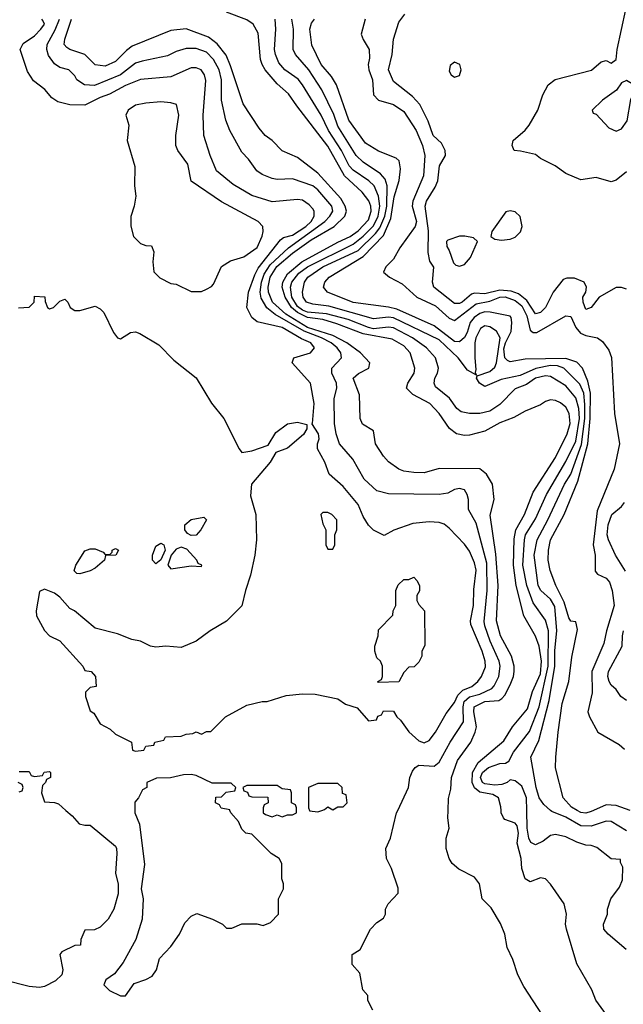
# Model space of a CAD drawing. Header units: inches. Extents: x 1793402 to 1900366, y 320852 to 470679.
# Tile 307 of 604: x 1861912 to 1864298, y 409233 to 413128. Entities that reach past the tile are written whole.
import ezdxf

# ---------------------------------------------------------------- set-up
doc = ezdxf.new("R2010")
doc.units = ezdxf.units.IN
doc.header["$MEASUREMENT"] = 0
doc.layers.add('B8460', color=7, linetype='Continuous')
doc.layers.add('B8461', color=7, linetype='Continuous')

msp = doc.modelspace()

# ---------------------------------------------------------------- linework, layer by layer
at = {"layer": 'B8460', "color": 4}
for points, elevation in [([(1862094.5, 410000), (1862118.8, 409978.8), (1862146.4, 409946.4), (1862170, 409941), (1862190, 409942), (1862290, 409858), (1862294.8, 409850), (1862296, 409830), (1862291.3, 409750), (1862301, 409710), (1862301, 409670), (1862284.7, 409610), (1862262, 409570), (1862230, 409538), (1862207.3, 409527.3), (1862170, 409526), (1862154, 409490), (1862152.7, 409467.3), (1862130, 409466), (1862078.8, 409441.2), (1862071, 409430), (1862082.8, 409370), (1862078, 409350), (1862053.7, 409326.3), (1862010, 409304), (1861990, 409299), (1861950, 409304), (1861850, 409328)], 268), ([(1862367.3, 410000), (1862367.3, 409990), (1862385.2, 409945.2), (1862405.8, 409785.8), (1862392.7, 409690), (1862400.4, 409650), (1862395.5, 409570), (1862370.5, 409489.5), (1862321, 409399), (1862286.8, 409353.2), (1862252, 409330), (1862244.7, 409310), (1862267.1, 409287.1), (1862310, 409266), (1862330, 409266), (1862364.7, 409315.3), (1862410, 409331), (1862435.1, 409344.9), (1862453.2, 409370), (1862465.2, 409414.8), (1862510, 409462), (1862544, 409510), (1862565.2, 409554.8), (1862590, 409582), (1862611.6, 409591.6), (1862674, 409570), (1862714, 409550), (1862730, 409534), (1862750, 409534), (1862790, 409551.3), (1862848.9, 409551.1), (1862874.6, 409545.4), (1862903.1, 409556.9), (1862935.3, 409590), (1862935.3, 409650), (1862955.3, 409690), (1862955.3, 409710), (1862948, 409730), (1862948, 409790), (1862938, 409810), (1862906, 409830), (1862830, 409906), (1862806, 409910), (1862790, 409926), (1862776.4, 409956.4), (1862746, 409990), (1862742.7, 410000)], 272), ([(1862874, 410000), (1862874, 409990), (1862883.6, 409983.6), (1862910, 409974), (1862930, 409982), (1862950, 409974), (1862970, 409982), (1862990, 409982), (1863006, 409990), (1863006, 410000)], 272), ([(1863057.3, 410000), (1863058, 409998), (1863090, 409994), (1863106.5, 410000)], 272), ([(1863308, 409210), (1863288.4, 409248.4), (1863287.3, 409267.3), (1863268, 409290), (1863256.4, 409356.4), (1863226, 409390), (1863226, 409430), (1863258, 409450), (1863298, 409530), (1863323.1, 409556.9), (1863350, 409574), (1863358, 409590), (1863358, 409610), (1863368, 409630), (1863407.3, 409672.7), (1863407.3, 409692.7), (1863382, 409770), (1863361.2, 409810), (1863359, 409850), (1863377.2, 409890), (1863401.2, 409990), (1863406, 410000)], 268), ([(1863978, 409190), (1863903.9, 409303.9), (1863880.9, 409350), (1863861.2, 409410), (1863838, 409458), (1863829.5, 409510.5), (1863812.9, 409552.9), (1863774.9, 409614.9), (1863739.3, 409650), (1863729.5, 409710), (1863710, 409735.6), (1863647.9, 409767.9), (1863621.2, 409790), (1863609, 409810), (1863597.2, 409850), (1863597.2, 409890), (1863609, 409930), (1863604, 409970), (1863605.2, 410000)], 264), ([(1864298.6, 409098.6), (1864189.2, 409250), (1864173.2, 409290), (1864113.6, 409393.6), (1864073.2, 409530), (1864069.2, 409550), (1864073.2, 409590), (1864064, 409630), (1864010, 409708.7), (1863990, 409729), (1863970, 409733.2), (1863930, 409717.2), (1863910, 409729.2), (1863896.9, 409770), (1863894.5, 409810), (1863878.4, 409870), (1863883.5, 409910), (1863878.5, 409938.5), (1863869.8, 409949.8), (1863830, 409963.9), (1863823.5, 409970), (1863815.1, 409990), (1863814.7, 410000)], 256), ([(1864309.4, 409449.4), (1864237.2, 409510), (1864221.2, 409530), (1864219, 409550), (1864235.3, 409590), (1864235.3, 409610), (1864248.7, 409650), (1864283.1, 409696.9), (1864294.6, 409725.4), (1864295.3, 409775.3), (1864286, 409794), (1864286, 409806), (1864250, 409808.7), (1864192.9, 409852.9), (1864170, 409861.2), (1864150, 409862.7), (1864114.2, 409874.2), (1864070, 409896), (1864030, 409905.2), (1864010, 409901.2), (1863981.4, 409878.6), (1863950, 409864), (1863932.5, 409872.5), (1863924.7, 409890), (1863918, 409930), (1863916, 410000)], 252), ([(1864310, 409919.6), (1864250, 409956.2), (1864230, 409957.6), (1864170, 409937.3), (1864130, 409939.2), (1864070, 409973.7), (1864015.4, 409995.4), (1864010.1, 410000)], 248), ([(1864180.3, 410000), (1864170, 409995.4), (1864150, 409989.7), (1864130, 409991.1), (1864115.4, 410000)], 244)]:
    msp.add_lwpolyline(points, dxfattribs=dict(at, elevation=elevation))
at = {"layer": 'B8461', "color": 4}
for points, elevation in [([(1864310, 412526.6), (1864270, 412493.2), (1864250, 412486), (1864190, 412503.7), (1864130, 412494), (1864070, 412519), (1864028, 412550), (1863970, 412579), (1863950, 412594), (1863891.6, 412608.4), (1863866, 412610), (1863858, 412630), (1863862, 412650), (1863910, 412690.8), (1863926, 412710), (1863959.3, 412770), (1863979.3, 412830), (1864000.9, 412870), (1864028.9, 412891.1), (1864171.8, 412928.2), (1864210, 412960.7), (1864230, 412966.8), (1864250, 412956), (1864269.2, 412970.8), (1864273, 413010), (1864307.9, 413167.9)], 228), ([(1861907.7, 411987.7), (1861950, 411991.3), (1861968.7, 412010), (1861970, 412034), (1862011.1, 412031.1), (1862012.7, 412012.7), (1862022, 411990), (1862030, 411984.7), (1862046, 411990), (1862070, 412014), (1862090, 412022), (1862102, 412010), (1862112, 411990), (1862130, 411978), (1862150, 411978), (1862210, 411994.8), (1862230, 411984.7), (1862244.7, 411970), (1862282.8, 411890), (1862298, 411870), (1862310, 411866), (1862350, 411890.8), (1862370, 411893.4), (1862386.7, 411886.7), (1862462, 411842), (1862521.1, 411781.1), (1862610, 411710.8), (1862670, 411611), (1862719.1, 411550), (1862778.8, 411430), (1862790, 411416), (1862830, 411422), (1862894.7, 411445.3), (1862925, 411495), (1862970, 411529.3), (1863010, 411536.1), (1863046.4, 411526.4), (1863046.4, 411510), (1863033.5, 411486.5), (1862970, 411432.8), (1862924.2, 411415.8), (1862902, 411378), (1862828.2, 411290), (1862824.1, 411244.1), (1862845.5, 411170), (1862847.7, 411070), (1862840.7, 411010), (1862824, 410930), (1862804, 410870), (1862790.4, 410809.6), (1862730, 410749.2), (1862664.7, 410710), (1862610, 410669), (1862550, 410644), (1862490, 410649.2), (1862450, 410645.2), (1862429.4, 410649.4), (1862390, 410669.2), (1862355.5, 410675.5), (1862298.6, 410698.6), (1862210, 410721.2), (1862128, 410790), (1862110, 410799), (1862070, 410844), (1862050, 410859), (1862010, 410875.3), (1861990, 410866), (1861977.3, 410790), (1861978.8, 410770), (1862010, 410711.3), (1862030, 410691), (1862070.7, 410670.7), (1862162, 410570), (1862170, 410554), (1862194, 410550), (1862212, 410530), (1862214, 410490), (1862190, 410486), (1862172.7, 410467.3), (1862172, 410450), (1862190, 410394), (1862204.7, 410384.7), (1862230, 410342), (1862270, 410322), (1862290, 410302), (1862354, 410270), (1862358, 410238), (1862370, 410234), (1862402, 410238), (1862410, 410254), (1862442, 410258), (1862446, 410270), (1862482, 410278), (1862488.9, 410291.1), (1862550, 410294), (1862570, 410302), (1862596.4, 410303.6), (1862610, 410311.3), (1862630, 410302), (1862650, 410312), (1862667.3, 410312.7), (1862726, 410370), (1862810, 410416), (1862870, 410431), (1862890, 410431), (1862965.6, 410454.4), (1863030, 410461), (1863079.8, 410459.8), (1863170, 410442), (1863199.8, 410419.8), (1863246, 410406), (1863290, 410354), (1863322, 410358), (1863327.3, 410372.7), (1863342, 410378), (1863350, 410394), (1863390, 410392), (1863402, 410370), (1863416.8, 410356.8), (1863450, 410310.8), (1863490, 410274.8), (1863510, 410267.3), (1863530, 410276), (1863555.1, 410310), (1863597.2, 410382.8), (1863630, 410427.3), (1863643.5, 410456.5), (1863663.8, 410476.2), (1863699.3, 410490), (1863722.7, 410510), (1863737, 410530), (1863752.4, 410567.6), (1863751.2, 410590), (1863739.7, 410630), (1863695.3, 410735.3), (1863693.6, 410750), (1863705.6, 410810), (1863706.5, 410873.5), (1863715.8, 410950), (1863710, 410979), (1863690, 411025.2), (1863670, 411053.2), (1863610, 411116), (1863590, 411132.3), (1863570, 411139.5), (1863530, 411142), (1863465.5, 411134.5), (1863391.1, 411108.9), (1863352, 411088), (1863310, 411108.7), (1863290, 411128.7), (1863270, 411162), (1863249.7, 411209.7), (1863190, 411280.9), (1863135.1, 411330), (1863117.7, 411377.7), (1863089.5, 411430), (1863089.4, 411450), (1863096.2, 411470), (1863093.6, 411490), (1863066, 411530), (1863068.9, 411531.1), (1863075.6, 411610), (1863061.2, 411690), (1862989.2, 411770), (1862995.3, 411790), (1863062, 411810), (1863077.2, 411830), (1863062.7, 411850), (1863026, 411866), (1862950, 411909.6), (1862850, 411933.2), (1862830, 411949.2), (1862810, 411988.7), (1862816.3, 412050), (1862841, 412119), (1862855.1, 412144.9), (1862942.5, 412257.5), (1862954, 412266), (1862990, 412276), (1863042.4, 412310), (1863064, 412330), (1863075.4, 412350), (1863075.6, 412370), (1863070, 412379.3), (1863055.8, 412395.8), (1863030, 412413.3), (1863010, 412416.3), (1862910, 412407.8), (1862830, 412431.8), (1862755.3, 412475.3), (1862689.6, 412529.6), (1862664.5, 412590), (1862639.5, 412670), (1862637.6, 412750), (1862647.7, 412887.7), (1862642.9, 412910), (1862629, 412930), (1862610, 412937.6), (1862590, 412936.9), (1862510, 412901.6), (1862390, 412891.8), (1862330, 412867.6), (1862267.1, 412832.9), (1862230, 412819.8), (1862169.6, 412789.6), (1862110, 412791.6), (1862062.7, 412802.7), (1862038.7, 412818.7), (1862011.2, 412851.2), (1861966.5, 412886.5), (1861943.3, 412923.3), (1861914.5, 413010), (1861926, 413034), (1861970, 413064.4), (1861995.6, 413090), (1862009.4, 413110), (1862004.1, 413124.1), (1861999, 413130)], 272), ([(1863406, 410000), (1863449.3, 410090), (1863454, 410130), (1863464.1, 410155.9), (1863475.3, 410170), (1863490, 410178.8), (1863550, 410175.5), (1863570, 410190.7), (1863613.6, 410270), (1863666.3, 410350), (1863664.2, 410410), (1863668.8, 410431.2), (1863690, 410449.2), (1863730, 410459.8), (1863777.7, 410482.3), (1863787.7, 410492.3), (1863805.4, 410530), (1863811.1, 410570), (1863807.1, 410590), (1863770.9, 410670), (1863749.8, 410729.8), (1863747.9, 410747.9), (1863759.8, 410870), (1863758.2, 410978.2), (1863715.6, 411135.6), (1863685.2, 411190), (1863685.2, 411230), (1863681.2, 411250), (1863670, 411268.7), (1863650, 411273.2), (1863630, 411269), (1863604.5, 411255.5), (1863570, 411249.3), (1863370, 411252), (1863323.9, 411263.9), (1863273.2, 411310), (1863229, 411390), (1863176.2, 411450), (1863162.4, 411490), (1863156.2, 411530), (1863154.5, 411630), (1863166, 411670), (1863163.5, 411690), (1863145.6, 411730), (1863146, 411750), (1863183.7, 411790), (1863181.6, 411810), (1863166.3, 411830), (1863142.4, 411850), (1863105.1, 411870), (1863035.7, 411895.7), (1862921.5, 411961.5), (1862888.5, 411988.5), (1862866.9, 412026.9), (1862862.9, 412050), (1862867.4, 412090), (1862878.3, 412121.7), (1862901.4, 412158.6), (1862974.8, 412225.2), (1863117.4, 412330), (1863138, 412350), (1863149.7, 412370), (1863146.3, 412390), (1863090, 412454.5), (1863070, 412471.2), (1862990, 412498), (1862930, 412495.1), (1862910, 412499.5), (1862870, 412516), (1862849.3, 412530), (1862816.6, 412576.6), (1862790, 412604), (1862742, 412690), (1862727, 412730), (1862709.7, 412809.7), (1862709.7, 412889.7), (1862700.4, 412930), (1862677.4, 412970), (1862650, 412999.6), (1862610, 413013.6), (1862570, 413014.5), (1862530, 413002), (1862495.6, 412984.4), (1862395.8, 412964.2), (1862370, 412955.6), (1862310, 412909.8), (1862207.2, 412867.2), (1862168, 412870), (1862138, 412890), (1862130, 412906), (1862106, 412930), (1862070, 412939), (1862050, 412952.7), (1862026.3, 412986.3), (1862019.6, 413010), (1862020.5, 413030), (1862052.2, 413087.8), (1862068.7, 413130)], 268), ([(1863605.2, 410000), (1863607, 410047), (1863615.4, 410084.6), (1863618.3, 410130), (1863642.2, 410197.8), (1863695.4, 410270), (1863712.8, 410310), (1863718, 410330), (1863707.3, 410390), (1863708.2, 410410), (1863750, 410430.2), (1863805.6, 410434.4), (1863817.8, 410442.2), (1863830, 410455.5), (1863850, 410496.3), (1863863.1, 410530), (1863865.7, 410550), (1863865.7, 410570), (1863855.4, 410610), (1863812.3, 410690), (1863796.9, 410750), (1863803.1, 410890), (1863793.8, 411013.8), (1863771.5, 411168.5), (1863787.3, 411230), (1863781.2, 411290), (1863757.2, 411330), (1863730, 411351.6), (1863570, 411352.6), (1863510, 411335.6), (1863470, 411337), (1863430, 411342), (1863410, 411349.4), (1863370, 411379.3), (1863350, 411401.2), (1863318, 411450), (1863310, 411502), (1863267.5, 411527.5), (1863257.2, 411550), (1863255.5, 411644.5), (1863229.6, 411710), (1863251.2, 411728.8), (1863292.3, 411750), (1863296, 411770), (1863258.4, 411810), (1863205.4, 411850), (1863150, 411878.5), (1863050, 411910.4), (1862963.4, 411963.4), (1862910.7, 412010), (1862895.2, 412050), (1862893.6, 412070), (1862901.6, 412110), (1862928.3, 412151.7), (1862990, 412203.7), (1863063.5, 412256.5), (1863154.3, 412310), (1863196.9, 412350), (1863203.1, 412370), (1863198.5, 412390), (1863181, 412421), (1863090, 412520.5), (1863010, 412582.4), (1862949.7, 412609.7), (1862910, 412649.6), (1862882.7, 412670), (1862858.3, 412698.3), (1862795.4, 412795.4), (1862745.7, 412945.7), (1862727.7, 412987.7), (1862692.9, 413032.9), (1862658.4, 413058.4), (1862570, 413091.2), (1862510, 413085.6), (1862356.7, 413023.3), (1862333.6, 413006.4), (1862290, 412962), (1862250, 412943.6), (1862210, 412949.6), (1862169.7, 412989.7), (1862109.8, 413009.8), (1862097.7, 413017.7), (1862087.8, 413030), (1862090, 413051), (1862116.9, 413130)], 264), ([(1863814.7, 410000), (1863814.2, 410014.2), (1863804.7, 410050), (1863782.6, 410062.6), (1863730, 410072.5), (1863709.3, 410089.3), (1863700.6, 410110), (1863701.8, 410150), (1863724.5, 410190), (1863825.3, 410274.7), (1863859.7, 410330), (1863918.6, 410401.4), (1863939.1, 410470), (1863970, 410540.7), (1863973.8, 410590), (1863965.4, 410650), (1863950, 410689.3), (1863905.1, 410770), (1863874, 410890), (1863863.4, 410970), (1863866.3, 411073.7), (1863873.3, 411110), (1863907.3, 411170), (1863941.6, 411258.4), (1864030, 411396.3), (1864076.3, 411490), (1864087.8, 411530), (1864084.2, 411570), (1864070, 411594.5), (1864050, 411612), (1864030, 411622), (1864010, 411623.7), (1863990, 411618), (1863970, 411603.7), (1863910, 411579.3), (1863865.5, 411554.5), (1863810, 411533.3), (1863750, 411500.5), (1863690, 411484.7), (1863670, 411483), (1863639, 411490), (1863611, 411511), (1863569.6, 411570), (1863533.6, 411610), (1863465.7, 411645.7), (1863440.9, 411670), (1863446.6, 411690), (1863471.6, 411730), (1863473.3, 411750), (1863455.6, 411810), (1863430, 411838), (1863384.5, 411864.5), (1863270, 411885.2), (1863165.3, 411925.3), (1863110, 411941.3), (1863050, 411949.9), (1863010, 411969), (1862986.2, 411990), (1862960.8, 412030), (1862949.9, 412070), (1862951.5, 412090), (1862970, 412122.7), (1863027.1, 412170), (1863170, 412248.4), (1863218, 412270), (1863250, 412292.4), (1863290, 412335.8), (1863301.6, 412370), (1863299.3, 412390), (1863291.4, 412411.4), (1863265.9, 412445.9), (1863195.6, 412510), (1863130, 412627.8), (1863006.9, 412786.9), (1862974.8, 412834.8), (1862930, 412873.6), (1862882.6, 412930), (1862869.7, 412950), (1862864, 412970), (1862853.9, 413073.9), (1862835.1, 413110), (1862810, 413127.3), (1862730, 413158)], 256), ([(1863916, 410000), (1863914.6, 410050), (1863896.1, 410096.1), (1863870, 410117.2), (1863850, 410121.2), (1863838.8, 410110), (1863817.3, 410102.7), (1863790, 410099.3), (1863750, 410104.5), (1863741.3, 410110), (1863732.8, 410130), (1863741.1, 410150), (1863764.5, 410170), (1863810, 410185.5), (1863832.7, 410187.3), (1863844.8, 410195.2), (1863863.6, 410230), (1863927.5, 410312.5), (1863965.7, 410410), (1864001.1, 410570), (1864002.4, 410710), (1863990, 410753.2), (1863941.6, 410821.6), (1863916.1, 410890), (1863900.3, 410970), (1863906.6, 411070), (1863911.1, 411090), (1863950, 411153), (1863993.7, 411250), (1864070, 411380.4), (1864110, 411460.4), (1864124.3, 411550), (1864121.8, 411590), (1864110, 411631.8), (1864070, 411679.7), (1864010, 411717), (1863990, 411719.6), (1863951, 411710), (1863915.6, 411684.4), (1863870, 411667), (1863810, 411605.1), (1863770, 411579.6), (1863730, 411569.6), (1863689.6, 411569.6), (1863656.6, 411576.6), (1863639.3, 411590), (1863611.2, 411631.2), (1863555.9, 411675.9), (1863549.5, 411690), (1863552.3, 411710), (1863563.7, 411730), (1863566.6, 411750), (1863555.1, 411790), (1863519.5, 411830), (1863464.2, 411870), (1863390, 411908.6), (1863370, 411911.8), (1863310, 411905.6), (1863290, 411909.9), (1863210, 411942.3), (1863124.9, 411964.9), (1863050, 411971.2), (1863030, 411978.5), (1863010, 411993.8), (1862987.8, 412030), (1862982.2, 412070), (1862987.8, 412090), (1863015.3, 412124.7), (1863049.7, 412150), (1863230, 412240.2), (1863270, 412271.1), (1863310, 412312.7), (1863328.4, 412350), (1863335, 412390), (1863330, 412429.2), (1863312.8, 412470), (1863291.8, 412490), (1863230, 412532.8), (1863214, 412550), (1863183.5, 412610), (1863133.1, 412690), (1863103.5, 412750), (1863029.7, 412870), (1863012.3, 412892.3), (1862959.5, 412930), (1862936.6, 412956.6), (1862922.4, 412990), (1862919.7, 413010), (1862924.7, 413090), (1862921.6, 413130)], 252), ([(1864010.1, 410000), (1863983.3, 410023.3), (1863965.1, 410050), (1863953.6, 410090), (1863931.8, 410210), (1863963.3, 410276.7), (1864005.1, 410434.9), (1864026.5, 410570), (1864027.2, 410632.8), (1864035.4, 410710), (1864026.9, 410806.9), (1864010, 410835.6), (1863971.6, 410870), (1863961.1, 410890), (1863945.1, 411010), (1863957.3, 411070), (1863999.8, 411150), (1864064.8, 411290), (1864090, 411330.5), (1864132.5, 411447.5), (1864145.9, 411550), (1864145.9, 411605.9), (1864141.8, 411650), (1864125.9, 411685.9), (1864062.9, 411750), (1864038, 411758), (1864010, 411759.9), (1863952.5, 411747.5), (1863890, 411719.8), (1863814.8, 411705.2), (1863750, 411677.2), (1863729.4, 411689.4), (1863718, 411710), (1863720.4, 411719.6), (1863770, 411735.8), (1863790, 411752.7), (1863797.1, 411770), (1863810.6, 411870), (1863796.3, 411896.3), (1863770, 411912.3), (1863750, 411917.2), (1863733.4, 411906.6), (1863714.9, 411870), (1863710.3, 411850), (1863710.3, 411790), (1863715.3, 411744.7), (1863711.6, 411731.6), (1863718, 411722), (1863681.5, 411741.5), (1863645.6, 411790), (1863570, 411861), (1863390, 411948.8), (1863369.3, 411950.7), (1863310, 411943.9), (1863134.4, 411994.4), (1863070, 412002), (1863045.1, 412010), (1863031.8, 412030), (1863029.7, 412050), (1863038.3, 412090), (1863051.3, 412110), (1863110, 412150.2), (1863250, 412215.2), (1863318.4, 412281.6), (1863335.5, 412304.5), (1863354.5, 412350), (1863362.4, 412390), (1863364.2, 412470), (1863356.5, 412496.5), (1863338.3, 412518.3), (1863270, 412564.7), (1863242, 412590), (1863170, 412707.3), (1863153.2, 412753.2), (1863106.6, 412850), (1863054.7, 412930), (1863001.6, 412990), (1862993.3, 413010), (1862993.6, 413090), (1862988, 413130)], 248), ([(1864115.4, 410000), (1864093.4, 410013.4), (1864060.5, 410050), (1864030, 410168), (1864031.1, 410210), (1864039.8, 410310), (1864056.5, 410423.5), (1864083, 410510), (1864094.2, 410605.8), (1864116, 410716), (1864110, 410746), (1864090, 410748), (1864082, 410762), (1864064.1, 410824.1), (1864031.2, 410890), (1864008.4, 410948.4), (1864001.3, 410990), (1864002, 411030), (1864009.7, 411070), (1864064.4, 411170), (1864117.9, 411302.1), (1864157, 411450), (1864166.7, 411550), (1864167.5, 411650), (1864158, 411698), (1864136, 411750), (1864113.7, 411773.7), (1864070, 411788.1), (1863910, 411784.5), (1863850, 411774), (1863840.3, 411780.3), (1863829.9, 411789.9), (1863825.4, 411825.4), (1863832.1, 411850), (1863853.9, 411893.9), (1863857, 411930), (1863855.1, 411950), (1863850, 411955.1), (1863770.9, 411970.9), (1863750, 411971.9), (1863730, 411965.4), (1863707.9, 411950), (1863691.9, 411930), (1863680.2, 411890), (1863669.5, 411870.5), (1863650, 411853.5), (1863630, 411855.1), (1863550, 411916.5), (1863402.8, 411982.8), (1863370, 411990.9), (1863230, 412008.7), (1863129.2, 412050), (1863112.7, 412070), (1863118, 412090), (1863135.1, 412110), (1863270, 412191.2), (1863350, 412274.6), (1863378.7, 412341.3), (1863392.5, 412427.5), (1863412.1, 412492.1), (1863417.7, 412537.7), (1863412, 412570), (1863400.1, 412580.1), (1863330, 412607.3), (1863279.2, 412639.2), (1863212.4, 412730), (1863164.2, 412870), (1863143.7, 412903.7), (1863103, 412950), (1863067, 413027), (1863058.5, 413090), (1863065.5, 413114.5), (1863076.9, 413130)], 244), ([(1863277.2, 413130), (1863262, 413070), (1863269, 413050), (1863293.2, 413010), (1863295.1, 412975.1), (1863289.6, 412950), (1863291.5, 412930), (1863306, 412890), (1863309.7, 412830), (1863330, 412809.5), (1863390, 412791.8), (1863430, 412765.2), (1863478.9, 412690), (1863503.5, 412630), (1863512.8, 412590), (1863507.8, 412510), (1863465.3, 412410), (1863463.5, 412390), (1863479.8, 412330), (1863474.8, 412310), (1863414.2, 412225.8), (1863390, 412180.7), (1863359.3, 412150), (1863350, 412128.7), (1863374, 412110), (1863423.5, 412083.5), (1863481.6, 412030), (1863555.7, 411995.7), (1863610, 411947.4), (1863630, 411937.7), (1863715.8, 412004.2), (1863770, 412014.7), (1863810, 412030.5), (1863830.9, 412030.9), (1863870, 412017.7), (1863896.1, 411996.1), (1863916.1, 411956.1), (1863930, 411899.3), (1863941.2, 411890), (1863955.5, 411890), (1864070, 411956.3), (1864090, 411954), (1864110, 411909.6), (1864128, 411888), (1864150, 411878), (1864195.3, 411870), (1864214.8, 411854.8), (1864240.2, 411820.2), (1864251.6, 411791.6), (1864262.3, 411570), (1864282.6, 411450), (1864262, 411350), (1864194.6, 411185.4), (1864178.3, 411050), (1864186.9, 411010), (1864185.8, 410945.8), (1864195.1, 410935.1), (1864230, 410919.3), (1864242.7, 410902.7), (1864253.3, 410870), (1864261.3, 410810), (1864230.9, 410710), (1864220.3, 410659.7), (1864173.5, 410550), (1864175.2, 410464.8), (1864158, 410390), (1864163.7, 410370), (1864197.2, 410310), (1864280.9, 410260.9), (1864302, 410242)], 236), ([(1864310, 412062), (1864290, 412068.7), (1864270, 412068.7), (1864202, 412030), (1864170, 411988.7), (1864150, 411982), (1864139.3, 412010), (1864137.2, 412030), (1864149.2, 412050), (1864152.7, 412070), (1864142.7, 412090), (1864104.9, 412104.9), (1864074.3, 412105.7), (1864060.4, 412099.6), (1864020.3, 412050), (1863990.3, 411989.7), (1863970, 411969.5), (1863950, 411964.5), (1863916.6, 412016.6), (1863883.9, 412043.9), (1863854.3, 412054.3), (1863810, 412058.2), (1863750, 412043.9), (1863710, 412046.6), (1863698, 412042), (1863661, 412010), (1863650, 412005.1), (1863630, 412005.1), (1863549.4, 412070), (1863543.7, 412090), (1863548.4, 412148.4), (1863533.2, 412173.2), (1863526.6, 412206.6), (1863527.5, 412292.5), (1863514.5, 412390), (1863519.5, 412410), (1863554.3, 412465.7), (1863564.4, 412490), (1863571.8, 412550), (1863594.5, 412590), (1863593.6, 412610), (1863579.6, 412639.6), (1863545.6, 412670), (1863527, 412727), (1863492.9, 412792.9), (1863464.6, 412824.6), (1863390, 412882.7), (1863369.6, 412930), (1863383.6, 412990), (1863389.8, 413050.2), (1863410, 413118), (1863434, 413150)], 232), ([(1864306.6, 410946.6), (1864266.6, 411010), (1864239.5, 411070), (1864234.5, 411090), (1864238, 411130), (1864252.7, 411170), (1864290, 411202), (1864302, 411218)], 232), ([(1864310, 410435.3), (1864288, 410450), (1864270, 410478), (1864250, 410495.3), (1864241.2, 410510), (1864236, 410530), (1864239.3, 410550), (1864292.7, 410650), (1864294, 410690), (1864299, 410710)], 232), ([(1861910, 410154), (1861950, 410154), (1861958, 410138), (1861970, 410134), (1862002, 410138), (1862008.4, 410151.6), (1862030, 410154), (1862034, 410150), (1862034, 410130), (1862018, 410122), (1862014, 410110), (1862002, 410098), (1861998, 410070), (1862010, 410034), (1862050, 410031.3), (1862065.4, 410025.4), (1862094.5, 410000)], 268), ([(1862742.7, 410000), (1862742, 410002), (1862708.4, 410008.4), (1862702, 410022), (1862686, 410030), (1862687.3, 410052.7), (1862710, 410054), (1862728, 410072), (1862762, 410078), (1862766, 410090), (1862747.3, 410107.3), (1862672.7, 410107.3), (1862610, 410138), (1862590, 410142), (1862559.6, 410140.4), (1862508.4, 410128.4), (1862452.7, 410127.3), (1862414, 410110), (1862414, 410090), (1862398, 410082), (1862382, 410050), (1862367.3, 410032.7), (1862367.3, 410000)], 272), ([(1861910, 410074), (1861922, 410078), (1861926, 410090), (1861922, 410102), (1861906, 410110)], 268), ([(1863006, 410000), (1863006, 410010), (1863002, 410022), (1862986, 410030), (1862986, 410070), (1862982, 410082), (1862950, 410086), (1862930, 410098), (1862810, 410098), (1862794, 410090), (1862798, 410078), (1862812.7, 410072.7), (1862818, 410058), (1862830, 410054), (1862892.7, 410052.7), (1862894, 410030), (1862878, 410022), (1862874, 410010), (1862874, 410000)], 272), ([(1863106.5, 410000), (1863116.4, 410003.6), (1863130, 410014), (1863150, 410002), (1863170, 410014), (1863190, 410014), (1863206, 410030), (1863202, 410062), (1863187.3, 410067.3), (1863186, 410090), (1863170, 410106), (1863090, 410106), (1863054, 410090), (1863054, 410010), (1863057.3, 410000)], 272), ([(1864325.1, 410000), (1864270, 410019.8), (1864230, 410022), (1864180.3, 410000)], 244)]:
    msp.add_lwpolyline(points, dxfattribs=dict(at, elevation=elevation))
for points, elevation in [([(1863630, 412959.5), (1863613, 412947), (1863610, 412924.7), (1863617.3, 412910), (1863630, 412900.5), (1863650, 412907.7), (1863656.9, 412930), (1863651.8, 412950)], 232), ([(1864310, 412886.9), (1864290, 412878.4), (1864271.2, 412848.8), (1864216, 412810), (1864174, 412770), (1864178, 412758), (1864190, 412754), (1864240.4, 412700.4), (1864270, 412687.3), (1864290, 412695.5), (1864312.4, 412727.6), (1864328, 412812), (1864344.2, 412850), (1864338.7, 412870)], 228), ([(1862470, 412802.7), (1862410, 412798), (1862370, 412789.2), (1862341, 412770), (1862331, 412750), (1862342.8, 412710), (1862337.3, 412650), (1862367.1, 412547.1), (1862366, 412470), (1862371, 412430), (1862364.7, 412390), (1862351.1, 412348.9), (1862351.1, 412311.1), (1862362, 412270), (1862390, 412242), (1862410, 412234), (1862432.7, 412232.7), (1862442, 412210), (1862438, 412170), (1862442, 412130), (1862466.4, 412106.4), (1862510, 412084.7), (1862530, 412082), (1862590, 412052), (1862630, 412052), (1862650, 412062), (1862670, 412072), (1862678, 412082), (1862710, 412151), (1862745.6, 412174.4), (1862798, 412190), (1862850, 412227.3), (1862870, 412272), (1862874.5, 412290), (1862872.7, 412310), (1862854, 412330), (1862710, 412407.3), (1862589.6, 412489.6), (1862575.9, 412555.9), (1862537.2, 412610), (1862529.3, 412630), (1862529.3, 412670), (1862540.9, 412750), (1862532, 412792), (1862510, 412799.3)], 276), ([(1863850, 412371.8), (1863832.8, 412367.2), (1863778, 412290), (1863774, 412270), (1863790, 412259.3), (1863816.2, 412256.2), (1863850, 412259.6), (1863870, 412267.4), (1863890.8, 412289.2), (1863897.4, 412310), (1863890, 412349), (1863870, 412367.3)], 232), ([(1863671.3, 412271.3), (1863650, 412271.3), (1863604.1, 412255.9), (1863598.8, 412250), (1863600.5, 412230), (1863610, 412214.8), (1863626.6, 412166.6), (1863636.4, 412156.4), (1863650, 412152.2), (1863670, 412159.5), (1863693.2, 412186.8), (1863721.2, 412250), (1863705.4, 412265.4)], 232), ([(1863130, 411178), (1863110, 411178), (1863102, 411170), (1863110, 411134), (1863122, 411110), (1863122, 411050), (1863130, 411034), (1863150, 411034), (1863158, 411050), (1863158, 411090), (1863166, 411110), (1863166, 411150), (1863146, 411170)], 276), ([(1862590, 411088), (1862575.6, 411095.6), (1862565.1, 411110), (1862564.7, 411130), (1862589.8, 411150.2), (1862639.9, 411159.9), (1862650.7, 411150), (1862628.2, 411110), (1862610, 411089.4)], 268), ([(1862450, 410975.6), (1862436.9, 410990), (1862436.4, 411010), (1862450, 411044.9), (1862470, 411057), (1862482, 411050), (1862487.2, 411030), (1862470, 410991.5)], 268), ([(1862150, 410936.2), (1862137.2, 410937.2), (1862127.7, 410947.7), (1862134, 410970), (1862170, 411026.8), (1862190, 411034.8), (1862210, 411034.8), (1862242, 411022), (1862250, 411012), (1862270, 411014), (1862278, 411022), (1862278, 411030), (1862290, 411036), (1862302, 411030), (1862292, 411010), (1862251.6, 411008.4), (1862247.3, 410990), (1862210, 410958), (1862190, 410947.1)], 268), ([(1862550, 411041.5), (1862530, 411033.5), (1862511.3, 411010), (1862498, 410970), (1862510, 410955.8), (1862590, 410967.2), (1862630, 410964.7), (1862632.3, 410970), (1862617.2, 410977.2), (1862612.3, 410990), (1862573.2, 411033.2)], 272), ([(1863330, 410506), (1863328, 410510), (1863342, 410518), (1863346, 410530), (1863346, 410570), (1863338, 410590), (1863324, 410604), (1863315.3, 410630), (1863315.3, 410650), (1863328.7, 410690), (1863330, 410714), (1863387.3, 410772.7), (1863388, 410790), (1863398, 410810), (1863398, 410870), (1863407.3, 410892.7), (1863430, 410914), (1863450, 410914), (1863470, 410922), (1863482, 410910), (1863492, 410890), (1863491.6, 410868.4), (1863482, 410850), (1863482, 410830), (1863490, 410814), (1863512, 410790), (1863512.7, 410652.7), (1863502, 410630), (1863502, 410610), (1863490, 410586), (1863471.6, 410568.4), (1863450, 410566), (1863430, 410546), (1863410, 410508)], 272)]:
    msp.add_lwpolyline(points, close=True, dxfattribs=dict(at, elevation=elevation))

doc.saveas('drawing.dxf')
